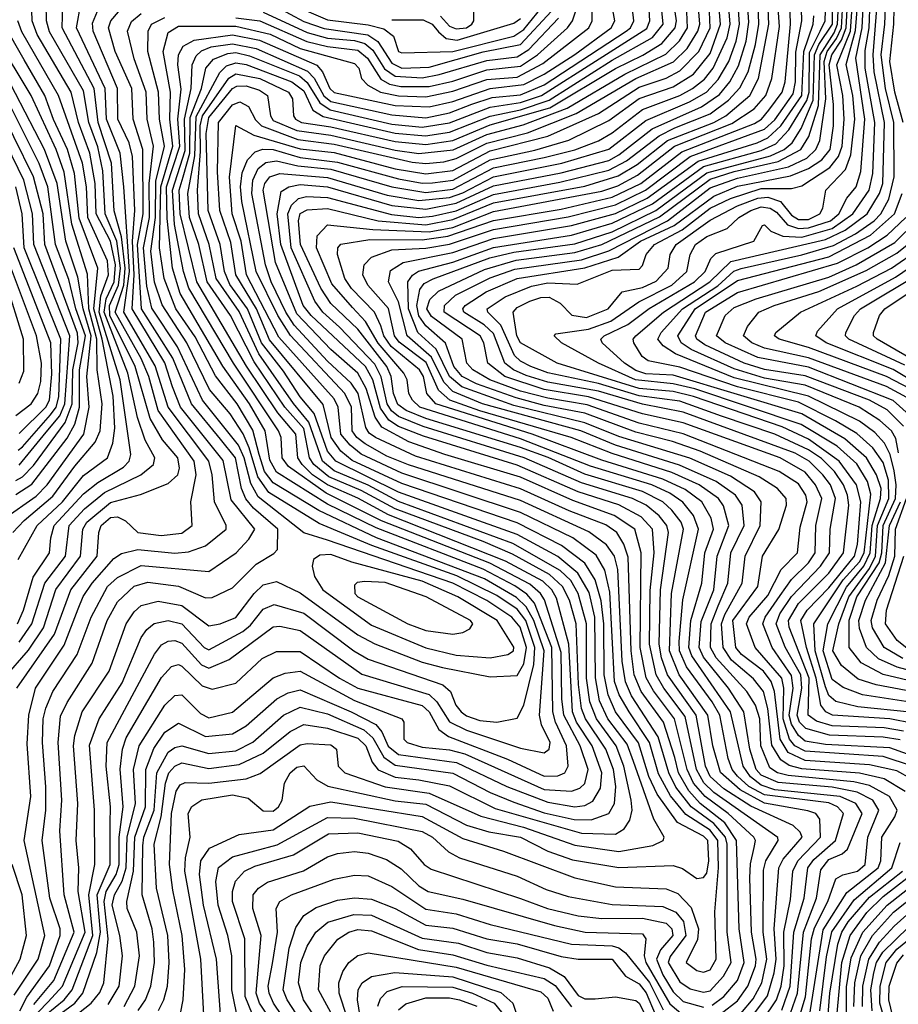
# Model space of a CAD drawing. Extents: x 501367 to 657802, y 482273 to 547541.
# Tile 552 of 656: x 586387 to 588980, y 533892 to 536799. Entities that reach past the tile are written whole.
import ezdxf

# ---------------------------------------------------------------- set-up
doc = ezdxf.new("R2010")
doc.units = 0

msp = doc.modelspace()

# ---------------------------------------------------------------- linework, layer by layer
at = {"layer": '0CON20XD'}
for points in [[(589080.8, 534830.8), (588935.3, 534865.3), (588870.2, 534900.2), (588834.9, 534945), (588835, 535026.2), (588857.7, 535095), (588922.9, 535195), (588930.9, 535225), (588935, 535305), (588971.3, 535385), (588973.9, 535425), (588967.2, 535467.2), (588955.3, 535515.3), (588938.9, 535548.9), (588910.3, 535580.3), (588865, 535612.9), (588715, 535687.2), (588495, 535741.5), (588322.2, 535812.2), (588285.6, 535835.6), (588270.2, 535855), (588279.7, 535875), (588342.9, 535945), (588446.7, 536013.3), (588494.2, 536055.8), (588515.7, 536064.3), (588695, 536104.2), (588788.1, 536131.9), (588853.3, 536166.7), (588908.3, 536205), (588927.9, 536225), (588951.3, 536268.7), (588967.9, 536335), (588966.9, 536495), (588942.2, 536595), (588929.6, 536695), (588940.3, 536785), (588950.1, 537025)], [(588994.1, 536495), (588969.2, 536585), (588955.1, 536674.9), (588966.4, 536785), (588970.1, 536975)], [(589021.6, 534595), (588935, 534623.1), (588705, 534638.8), (588674.5, 534654.5), (588658.4, 534675), (588640, 534735), (588642.1, 534825), (588635.9, 534855), (588557.6, 534945), (588531.7, 535015), (588539.9, 535035), (588595, 535099.2), (588634.3, 535175.7), (588682.1, 535225), (588690.1, 535300.1), (588710.3, 535375), (588706.7, 535395), (588685, 535428.7), (588628.1, 535465), (588345, 535576.2), (588215, 535607.2), (588062, 535662), (587945, 535681.1), (587865, 535702.4), (587774.5, 535735), (587724.5, 535765), (587706.4, 535785), (587693, 535855), (587602.2, 535922.2), (587587.9, 535945), (587597.4, 535972.6), (587622.9, 535997.1), (587758.8, 536061.2), (587851.6, 536088.4), (588025, 536111.2), (588105, 536135.3), (588275, 536216.2), (588425, 536327.5), (588495, 536350), (588625, 536379.9), (588692.3, 536415), (588716.1, 536453.9), (588744.4, 536545.6), (588748.8, 536695), (588790.3, 536759.7), (588800, 536785), (588808.4, 536938.4)], [(587122.8, 536872.8), (587295, 536797.8), (587415, 536783.6), (587461.8, 536771.8), (587489.7, 536749.7), (587504.4, 536705), (587515, 536701.1), (587665.1, 536705.1), (587845, 536750), (587875, 536770), (587951.4, 536865)], [(588635.8, 533874.2), (588660.3, 533945), (588671.3, 534105), (588701.6, 534205), (588712.3, 534295), (588730.7, 534319.3), (588794.3, 534375.7), (588818.2, 534455), (588800.3, 534475), (588775, 534486.2), (588585, 534510.5), (588538.8, 534535), (588504.9, 534565), (588489.2, 534585), (588477.7, 534617.7), (588453.2, 534745), (588430.7, 534785), (588355, 534887.7), (588334, 534935), (588332.9, 534962.9), (588344.3, 535085.7), (588390.2, 535295), (588375.1, 535335.1), (588344.2, 535374.2), (588305, 535401.3), (588252.4, 535425), (588070.9, 535480.9), (587865, 535561.3), (587567.9, 535655), (587545.7, 535675), (587535.3, 535694.7), (587530, 535735), (587520.1, 535755), (587445, 535844.1), (587407.7, 535907.7), (587368.7, 535948.7), (587308.4, 536018.4), (587262.8, 536125), (587265, 536160.7), (587295, 536192.7), (587429.4, 536179.4), (587595, 536172.7), (587665, 536185.3), (587785, 536232.1), (588105, 536292.6), (588151.7, 536308.3), (588210.4, 536339.6), (588319.5, 536425), (588488, 536492), (588554.1, 536535.9), (588588.4, 536575), (588606.3, 536625), (588628.7, 536778.7), (588622.5, 536875)], [(589017.7, 534557.7), (588975, 534581.6), (588895, 534599), (588705, 534611.8), (588655.1, 534635.1), (588630.7, 534675), (588614.6, 534815), (588604.5, 534845), (588581.7, 534875), (588517, 534925), (588500.3, 534945), (588491.5, 535025), (588564.9, 535125.1), (588579.4, 535215), (588626.8, 535293.2), (588649.4, 535365), (588648.5, 535385), (588623, 535415), (588569, 535449), (588394.8, 535524.8), (588313.4, 535553.4), (588205, 535580.7), (588055, 535636.8), (587935, 535659.2), (587852, 535682), (587735, 535723.3), (587692.8, 535745), (587667.9, 535775), (587643.9, 535843.9), (587585, 535894.4), (587564.5, 535924.5), (587558.6, 535955), (587567.9, 536002.1), (587580.6, 536019.4), (587606.6, 536033.4), (587774.7, 536095.3), (587845, 536112.1), (588025, 536136.8), (588135, 536172.6), (588264.3, 536235), (588415, 536346.9), (588602.9, 536397.1), (588642.6, 536415), (588666.2, 536435), (588692.8, 536477.2), (588728.7, 536561.3), (588732.6, 536695), (588745.1, 536724.9), (588785.2, 536785), (588786.9, 536886.9)], [(586341.2, 534855), (586412.8, 534937.2), (586456.7, 535003.3), (586493.8, 535116.2), (586566.7, 535215), (586572.7, 535295), (586585.1, 535314.9), (586655, 535372.8), (586742.9, 535397.2), (586825, 535429.6), (586853.6, 535455), (586858.9, 535475), (586854, 535505), (586808.3, 535558.3), (586771.5, 535621.5), (586727.6, 535775), (586652.9, 535925), (586652.1, 535955), (586678.3, 536015), (586684.2, 536065), (586673.9, 536145), (586639.3, 536225), (586632.2, 536352.2), (586617, 536423), (586591.2, 536495), (586575, 536588.9), (586475, 536763.2), (586465.8, 536795), (586465.1, 536845)], [(586370.7, 533919.3), (586441.7, 534025), (586461.4, 534095), (586400.3, 534375), (586419.5, 534505), (586408.9, 534661.1), (586414, 534745), (586433.8, 534825), (586517.7, 534952.3), (586559.8, 535059.8), (586574.2, 535095.9), (586600.7, 535135), (586665, 535207.7), (586686.9, 535223.1), (586735.1, 535234.9), (586845, 535224.1), (586885, 535227.7), (586935.4, 535245), (586996.2, 535295), (586996.6, 535305), (586961.8, 535375), (586955.1, 535455.1), (586944.9, 535495), (586825.3, 535655), (586786.9, 535776.9), (586694.1, 535935), (586711.3, 536055), (586693.9, 536305), (586683.5, 536405), (586643.3, 536505), (586639.1, 536595), (586554.7, 536775), (586566.8, 536845)], [(586378.6, 534825), (586489.1, 534985), (586538.1, 535115), (586615.1, 535215), (586619.9, 535285), (586626.9, 535305), (586655, 535329.4), (586675, 535331), (586698.7, 535318.7), (586735, 535284.9), (586804.6, 535275.4), (586865, 535282.8), (586895.9, 535305), (586891.7, 535375), (586907.6, 535455), (586901.8, 535495), (586795.8, 535645), (586767.7, 535745), (586745, 535798.3), (586668.7, 535935), (586693.7, 536015), (586697.7, 536065), (586687.3, 536157.3), (586665.8, 536234.2), (586657.8, 536375), (586618.3, 536495), (586606.4, 536595), (586511.9, 536775), (586514.1, 536845)], [(586385, 534961.1), (586422.5, 535015), (586460.7, 535135), (586522, 535215), (586532.9, 535305), (586578, 535355), (586637.5, 535402.5), (586744.8, 535455), (586781.6, 535485), (586785.2, 535505), (586757.2, 535557.2), (586734.1, 535624.1), (586706.4, 535755), (586635.7, 535935), (586641.8, 535975), (586665.4, 536025), (586669.2, 536075), (586655, 536144.8), (586612.5, 536225), (586609.4, 536315), (586593.6, 536405), (586560.8, 536495), (586538.3, 536585), (586438, 536755), (586423.4, 536795), (586421.2, 536855)], [(586494.2, 533855), (586549.1, 533895), (586573.5, 533925), (586614.8, 534045.2), (586625.3, 534104.7), (586615.3, 534215), (586654.1, 534305), (586654.3, 534425.7), (586655.1, 534475.1), (586641.7, 534595), (586645.1, 534665), (586784.5, 534925.5), (586805, 534952.6), (586825, 534963.9), (586845, 534965.4), (586865, 534958.4), (586923.8, 534893.8), (586945, 534883.8), (587005, 534910), (587135, 535006.7), (587155, 535008.4), (587215, 534995.5), (587396.3, 534866.4), (587595, 534806), (587618, 534785), (587655, 534725.4), (587705, 534700.9), (587865, 534648.4), (587935, 534634), (587949.3, 534645), (587952.8, 534665), (587926.9, 534716.9), (587920.7, 534745), (587934.3, 534935), (587904.2, 535025), (587881.9, 535065), (587852.9, 535092.9), (587758.4, 535148.4), (587439.4, 535269.4), (587269.4, 535349.4), (587135, 535431.5), (587109.6, 535465), (587093.9, 535515), (587075, 535586.5), (587028.7, 535665), (586965, 535746.8), (586905, 535861.9), (586847.7, 535945), (586813.2, 536035), (586799.6, 536125), (586803.5, 536305), (586839.1, 536425), (586829.9, 536505), (586831.5, 536585), (586810, 536705), (586825, 536760.3), (586855, 536779.9), (587025, 536779), (587126, 536756), (587215, 536713.2), (587375, 536669.7), (587387.6, 536655), (587395.9, 536625), (587413.9, 536605), (587451.6, 536585), (587505, 536573.8), (587585, 536570.5), (587665, 536587.8), (587765, 536621.9), (587855, 536629.1), (587930.8, 536669.2), (588066.8, 536775), (588076.5, 536795), (588075.8, 536845)], [(586495.6, 533815), (586597.6, 533895), (586623.2, 533926.8), (586635.4, 533955), (586648.1, 534085), (586636.3, 534195), (586642.3, 534225), (586671.1, 534275), (586680.4, 534305), (586680.6, 534385), (586692.6, 534475), (586683.6, 534586.4), (586690, 534645), (586701.4, 534678.6), (586805, 534857.1), (586835, 534889.6), (586855, 534895.2), (586865, 534890.6), (586925, 534832.1), (586955, 534822), (587025, 534839.6), (587102.3, 534912.3), (587145, 534933), (587215, 534933.7), (587330.7, 534855), (587385, 534825.3), (587575, 534774.4), (587595.2, 534755.2), (587623.3, 534703.3), (587652.1, 534682.1), (587826, 534616), (587935, 534565.8), (587975, 534566.7), (587995.9, 534575), (588005.2, 534595), (588000.9, 534655), (587967.7, 534725), (587960, 534755), (587957.6, 534945), (587905.9, 535075.9), (587883.1, 535103.1), (587847.6, 535127.6), (587755, 535176.2), (587438.5, 535298.5), (587295, 535368.6), (587145, 535463.1), (587125, 535498.1), (587110.9, 535585), (587064.6, 535665), (586986.1, 535776.1), (586860.6, 535990.6), (586837.8, 536065), (586821.9, 536211.9), (586820.5, 536305), (586859.8, 536425), (586854, 536505), (586863.1, 536593.1), (586853.3, 536665), (586855.5, 536694.5), (586869.4, 536720.6), (586901.6, 536738.4), (587015, 536753.5), (587095, 536738.5), (587264, 536664), (587280.9, 536645), (587302, 536595), (587315, 536583.4), (587495, 536545.7), (587595, 536541.3), (587665, 536557.5), (587775, 536595.5), (587875, 536607.3), (587935, 536637.4), (588025, 536696.2), (588132.5, 536775), (588142.7, 536795), (588132.6, 536855)], [(586648.3, 533891.7), (586679.9, 533945), (586690.6, 534035), (586682.6, 534095), (586659.3, 534185), (586666.4, 534215), (586689.2, 534255), (586701.5, 534295), (586703.6, 534385), (586728.7, 534485), (586722.2, 534585), (586739.1, 534655), (586815, 534774.8), (586845, 534803.8), (586865, 534805.3), (586920.3, 534750.3), (586945, 534737.8), (587015, 534754.5), (587135, 534855.9), (587170.3, 534869.7), (587215, 534875.1), (587375, 534789.1), (587514.5, 534735), (587520.5, 534725), (587520.5, 534675), (587530, 534665), (587575, 534650.9), (587655, 534642.7), (587700.9, 534630.9), (587935, 534526), (588015, 534520.7), (588039.9, 534530.1), (588055, 534543.9), (588064.2, 534585), (588040.4, 534655), (587992.3, 534745), (587986.3, 534793.7), (587985, 534930), (587935.6, 535085.6), (587923.8, 535105), (587892, 535132), (587774.3, 535194.3), (587455, 535319), (587290.8, 535400.8), (587179.7, 535479.7), (587161.4, 535505), (587158.4, 535565), (587150.8, 535585), (587018, 535785), (586886.3, 536006.3), (586870.3, 536055), (586843.8, 536193.8), (586837.8, 536295), (586875, 536412.8), (586872.7, 536505), (586893.3, 536595), (586896, 536665), (586907.7, 536692.3), (586923.1, 536706.9), (586951.8, 536718.2), (587015, 536727.6), (587085, 536713.7), (587236.4, 536646.4), (587256.1, 536626.1), (587284, 536574), (587305, 536557.5), (587485, 536518), (587585, 536508.5), (587655, 536523.8), (587720.9, 536549.1), (587781.1, 536568.9), (587865, 536577.2), (587935, 536606.3), (588176.3, 536765), (588189.4, 536775), (588199.3, 536795), (588192.7, 536855)], [(586694.9, 533885), (586726.3, 533945), (586740.1, 534035), (586732.2, 534105), (586703.8, 534175), (586702.8, 534195), (586723.1, 534285), (586726.4, 534385), (586758.1, 534475), (586759.3, 534585), (586783, 534647), (586815, 534695.6), (586855, 534722.1), (586935, 534682.2), (587015, 534690.3), (587055.6, 534714.4), (587145.9, 534794.1), (587178.8, 534811.2), (587215, 534820.4), (587365.1, 534755.1), (587438.3, 534718.3), (587455.8, 534695.8), (587474.3, 534654.3), (587505, 534628.9), (587675.7, 534605.7), (587824.4, 534534.4), (587945, 534488.9), (588025, 534474.7), (588055, 534478.7), (588078, 534492), (588100.4, 534529.6), (588104.5, 534575), (588076.7, 534655), (588030.5, 534725), (588018.4, 534755), (588007.6, 534955), (587970.8, 535090.8), (587956.9, 535115), (587930.8, 535140.8), (587820.5, 535200.5), (587475, 535336.9), (587385, 535386.4), (587295, 535425.6), (587250.8, 535455), (587220.6, 535485), (587207.8, 535505), (587201.6, 535575), (587148.2, 535638.2), (587056.1, 535776.1), (586909.4, 536025), (586860.4, 536225), (586857.8, 536295), (586868.8, 536335), (586889.1, 536405), (586890.1, 536509.9), (586923.7, 536595), (586936.3, 536655), (586958.3, 536681.7), (587001.4, 536698.6), (587025, 536701.5), (587065, 536692.3), (587212.4, 536632.4), (587235, 536613.6), (587272.7, 536552.7), (587302.9, 536532.9), (587485, 536490.4), (587575, 536480.9), (587655, 536494), (587775, 536540.8), (587865, 536554.4), (587927, 536575), (588096.9, 536683.1), (588237.6, 536772.4), (588246.7, 536795), (588243.9, 536845)], [(586736.8, 533873.2), (586758, 533905), (586773.5, 533945), (586785.1, 534015.1), (586783.1, 534075), (586777.6, 534115), (586748, 534215), (586749.9, 534360.1), (586752.8, 534385), (586783.3, 534465), (586791.3, 534575), (586825, 534636.1), (586845, 534650.3), (586865, 534654.9), (586945, 534632), (587025, 534639.7), (587075, 534666.1), (587165, 534745.2), (587215, 534769.5), (587295, 534749), (587402.2, 534702.2), (587428.9, 534678.9), (587461.7, 534621.7), (587495, 534598.1), (587664.6, 534574.6), (587775, 534516.7), (587845, 534488.2), (587935, 534457.2), (588022.9, 534437.1), (588073.4, 534436.6), (588125.1, 534454.9), (588142.6, 534485), (588146.5, 534535), (588138.9, 534585), (588116.3, 534645), (588056.2, 534735), (588045.2, 534765.2), (588035.8, 534835.8), (588029.5, 535015), (588009, 535085), (587988.3, 535125), (587950.6, 535160.6), (587840.7, 535220.7), (587755, 535258.2), (587495, 535354.1), (587395, 535408.4), (587299, 535449), (587255.3, 535485), (587242.5, 535505), (587225, 535592), (587169.5, 535655), (587078.7, 535788.7), (587009.4, 535925), (586940.2, 536025), (586915.3, 536135.3), (586888.3, 536215), (586883.4, 536285), (586903.7, 536396.3), (586907.6, 536512.3), (586977.2, 536642.8), (586997.6, 536662.4), (587025, 536671.6), (587055, 536666.4), (587190.1, 536615), (587225, 536588.2), (587251.5, 536531.5), (587282.8, 536512.8), (587495, 536463.7), (587584.2, 536455.8), (587655, 536466.4), (587775, 536513.9), (587865, 536532.2), (587949.4, 536560.6), (588135, 536679.2), (588254.2, 536745.8), (588285.9, 536785), (588279.2, 536855)], [(586796.5, 533873.5), (586812.6, 533905), (586822.9, 533945), (586828.4, 534015), (586824.1, 534095), (586790.4, 534235), (586783.4, 534365), (586804.4, 534445.6), (586816.7, 534545), (586827.3, 534575), (586844.2, 534595), (586865, 534604.4), (586945, 534587.9), (587035, 534599.6), (587105, 534633.4), (587185, 534697.3), (587225, 534717.6), (587295, 534706.6), (587385, 534677.7), (587408.4, 534655), (587426.7, 534606.8), (587444.3, 534584.3), (587495, 534562.8), (587564.3, 534554.3), (587655, 534536.4), (587790.4, 534470.4), (588045, 534397.2), (588145, 534394.1), (588170.4, 534409.6), (588187.6, 534435), (588194, 534465), (588191.2, 534495), (588169.7, 534595), (588146.7, 534655), (588088.9, 534735), (588069.6, 534785), (588059.7, 534855), (588060, 535015), (588035.4, 535105), (588012.9, 535142.9), (587982.3, 535172.3), (587841.9, 535251.9), (587505, 535376.3), (587415, 535424.3), (587315, 535467.2), (587280.1, 535495), (587240.3, 535610.3), (587195.1, 535665.1), (587092.5, 535812.5), (587035, 535936.7), (586967.1, 536035), (586945.7, 536135), (586914.5, 536225), (586911.7, 536295), (586920.3, 536409.7), (586919.7, 536485), (586926.2, 536515), (587004.3, 536625.6), (587025, 536638.7), (587095.2, 536625), (587179.7, 536585), (587192, 536565), (587195.2, 536515), (587200.6, 536505), (587218.6, 536495), (587305, 536482.3), (587495, 536438.8), (587585, 536429.9), (587665, 536441.9), (587775, 536488), (587951.7, 536538.3), (588145.6, 536654.4), (588226.1, 536693.9), (588281.6, 536728.4), (588321.6, 536775), (588324.7, 536795), (588316, 536855)], [(586860.9, 533865), (586869.6, 533905), (586874.6, 533995), (586866.4, 534095), (586838.5, 534228.5), (586829, 534305), (586834.9, 534454.9), (586848.5, 534521.5), (586860.1, 534539.9), (586875, 534546.5), (586945, 534545.1), (587055, 534557.9), (587096.7, 534573.3), (587215, 534657.8), (587235, 534662), (587305, 534657.9), (587321.8, 534645), (587326.2, 534595), (587346.4, 534575), (587465, 534534), (587595, 534515.4), (587747.4, 534447.4), (587873.8, 534415), (588025, 534361.2), (588155, 534343.3), (588255, 534360.5), (588285.4, 534375), (588289.1, 534385), (588258.6, 534438.6), (588198.6, 534608.6), (588179.7, 534660.3), (588122.2, 534735), (588098.2, 534788.2), (588086.1, 534856.1), (588083.8, 535035), (588067.3, 535107.3), (588034.3, 535165), (587975, 535214), (587855, 535278.8), (587505, 535404.2), (587319.5, 535495), (587294.8, 535524.8), (587256.3, 535636.3), (587215, 535685.6), (587165, 535761.3), (587100.3, 535845), (587058.8, 535945), (587007.2, 536017.2), (586991, 536055), (586978.8, 536135), (586942.7, 536235), (586937.2, 536462.8), (586945, 536509.5), (587015, 536595.1), (587027.5, 536602.5), (587055, 536603.1), (587095, 536590.1), (587117.8, 536575), (587126.8, 536515), (587135, 536500.9), (587205, 536471.3), (587305, 536457.7), (587495, 536413.4), (587565, 536403.6), (587665.8, 536414.2), (587765, 536459.3), (587872.2, 536487.8), (588002.7, 536537.3), (588172.5, 536637.6), (588293.2, 536696.8), (588334, 536736), (588358, 536775), (588354.4, 536845)], [(586930.7, 533860.7), (586921.2, 534025), (586874, 534285), (586875.7, 534324.3), (586890.2, 534385), (586884.3, 534455), (586894.6, 534475.4), (586924.7, 534495.3), (587015, 534510.5), (587060.6, 534500.6), (587105, 534463.3), (587135, 534462.2), (587150.9, 534475), (587161.6, 534495), (587168.5, 534545), (587184.7, 534575.3), (587205, 534591.8), (587225, 534595.8), (587264.2, 534554.2), (587295.9, 534535.9), (587495, 534492.6), (587585, 534482.7), (587705, 534421.1), (587771.3, 534401.3), (587865.1, 534385.1), (587945, 534343.6), (588018.7, 534318.7), (588155, 534295.6), (588315, 534301.2), (588342.7, 534292.7), (588385, 534263.6), (588405, 534266.1), (588415, 534279.1), (588420.4, 534315), (588417.8, 534375), (588405, 534388), (588328.6, 534428.6), (588267.7, 534512.3), (588244, 534564), (588213.3, 534663.3), (588145.3, 534755), (588123.1, 534805), (588112.1, 534865), (588111, 535015), (588102.9, 535082.9), (588085.3, 535145.3), (588054.5, 535194.5), (587986.2, 535246.2), (587855, 535312.8), (587515, 535429.4), (587367.7, 535497.7), (587334.7, 535524.7), (587305.9, 535565), (587282.3, 535662.3), (587123.9, 535853.9), (587085.3, 535945), (587024.9, 536044.9), (587010.4, 536140.4), (586977, 536235), (586971, 536349), (586973.4, 536495), (587015, 536547.4), (587036, 536556), (587062.4, 536542.4), (587083, 536503), (587100.7, 536485), (587207.4, 536445), (587315, 536431.4), (587545, 536377.9), (587585, 536373.6), (587638.9, 536378.9), (587675, 536388.6), (587765, 536433.6), (587885.8, 536464.2), (588028.8, 536521.2), (588205, 536624.8), (588315.9, 536674.1), (588356.8, 536713.2), (588388.1, 536765), (588393.7, 536785), (588389.5, 536845)], [(586981, 533835), (586967.6, 534025), (586929.4, 534185), (586917, 534275), (586921.5, 534315), (586947.3, 534352.7), (587035, 534393.3), (587135, 534407.4), (587243.2, 534476.8), (587305, 534490), (587575, 534446.6), (587695, 534380.9), (587815, 534344.2), (588025.2, 534264.8), (588145, 534238.5), (588295, 534232.9), (588329.4, 534219.4), (588368.1, 534178.1), (588389.9, 534115), (588386.8, 534083.2), (588354, 534015), (588385, 533991.2), (588405, 533986.9), (588425, 533994.1), (588441.9, 534025), (588438.2, 534165), (588449, 534295), (588447.1, 534375), (588425, 534405.7), (588352.6, 534452.6), (588307.3, 534507.3), (588272.5, 534572.5), (588245.7, 534665), (588185.4, 534755.4), (588155.6, 534805), (588142.4, 534845), (588128.2, 535108.2), (588113.3, 535173.3), (588088.1, 535218.1), (588018.9, 535268.9), (587865, 535344.2), (587515, 535459.6), (587395, 535515.5), (587362.1, 535542.1), (587334.7, 535575), (587327.1, 535655), (587315, 535679.4), (587151.8, 535861.8), (587056.3, 536045), (587040.4, 536145), (587014.2, 536225), (587005.9, 536334.1), (587025, 536486.5), (587077.4, 536457.4), (587215, 536417.2), (587315, 536406.3), (587495, 536358.7), (587585, 536343.9), (587665, 536353.2), (587775, 536411.2), (587945, 536455.2), (588095, 536521.2), (588215, 536599.7), (588295, 536626.1), (588335, 536647.8), (588391, 536705), (588424.3, 536775), (588421.9, 536845)], [(587032.6, 533837.4), (587012.7, 533935), (587012.4, 534035), (587000.7, 534095), (586972.7, 534185), (586965.9, 534254.1), (586973.8, 534296.2), (587015, 534327.4), (587146.9, 534363.1), (587295, 534443), (587375, 534441.4), (587575, 534402.5), (587604.8, 534385), (587652.1, 534342.1), (587684.7, 534324.7), (587855, 534270.5), (587940.6, 534230.6), (588005, 534210.1), (588135, 534186.3), (588285, 534180.2), (588323.4, 534163.4), (588345.9, 534135.9), (588352.9, 534095), (588306.7, 534033.3), (588300.9, 534015), (588335, 533958.2), (588365, 533937.5), (588405, 533927.8), (588425, 533932.1), (588463.8, 533975), (588486.7, 534015), (588474.6, 534105), (588474.2, 534365), (588469.7, 534385), (588435.7, 534425.7), (588368.3, 534475), (588323.1, 534533.1), (588302.2, 534575), (588271.2, 534681.2), (588192.8, 534802.8), (588174.3, 534844.3), (588165.3, 534905.3), (588151.8, 535175), (588142.2, 535215), (588118.5, 535248.5), (588066.9, 535286.9), (587865, 535379.3), (587534.4, 535484.4), (587470.3, 535510.3), (587406.2, 535546.2), (587382, 535565), (587368.2, 535585), (587365.6, 535655), (587346.6, 535695), (587186.4, 535866.4), (587148.6, 535925), (587084.8, 536055), (587042.2, 536262.2), (587038.4, 536305), (587043.7, 536346.3), (587058.7, 536385), (587081.7, 536408.3), (587103.9, 536416.1), (587135, 536415.7), (587215, 536391.6), (587325, 536378.3), (587505, 536328.3), (587575, 536315.6), (587605, 536316.6), (587666.5, 536325), (587775, 536385.1), (587906.6, 536413.4), (588007.1, 536442.9), (588125, 536500.5), (588215, 536566), (588315, 536600), (588375, 536638.2), (588425, 536699), (588454.6, 536785), (588448.8, 536855)], [(588430.5, 533889.5), (588464.8, 533915.2), (588505, 533961.9), (588525.3, 534015), (588510.2, 534115), (588502, 534375), (588467.7, 534427.7), (588394.8, 534484.8), (588361.7, 534521.7), (588331.4, 534575), (588320.5, 534620.5), (588286.7, 534725), (588220.8, 534815), (588200.3, 534865), (588191.2, 534935), (588182.3, 535212.3), (588169.9, 535249.9), (588148.9, 535285), (588117.1, 535307.1), (588008.5, 535348.5), (587865, 535414.1), (587555, 535510.2), (587436.6, 535565), (587418.4, 535578.4), (587408.4, 535595), (587385.3, 535695.3), (587365, 535725.9), (587295, 535790.4), (587197.1, 535897.1), (587172.1, 535935), (587128.8, 536025), (587111.9, 536075), (587071.5, 536285), (587074.6, 536325.3), (587090.4, 536359.6), (587113.1, 536376.9), (587145, 536381.8), (587207.5, 536367.5), (587305, 536357.3), (587484.9, 536305.1), (587585, 536288.6), (587665, 536298.6), (587785, 536361.7), (587935, 536391.8), (588025.4, 536414.6), (588095, 536441.1), (588135, 536464.2), (588225, 536533.9), (588335, 536574.5), (588372.2, 536595), (588407.3, 536622.7), (588433.8, 536655), (588474.5, 536745), (588483.1, 536785), (588478.4, 536845)], [(588457.4, 533865), (588505, 533902.1), (588535.7, 533945), (588558.2, 534005), (588560.7, 534025), (588546.8, 534105), (588541.8, 534265), (588543.2, 534306.8), (588554, 534355), (588558.3, 534375), (588553.5, 534385), (588477.3, 534455), (588409.5, 534505), (588375, 534545), (588356.2, 534585), (588319.4, 534735), (588257, 534817), (588235.7, 534855.7), (588217.7, 534945), (588220.5, 535225), (588201.8, 535295), (588141, 535335), (588018.8, 535378.8), (587865, 535447.7), (587641.4, 535515), (587535, 535552.6), (587455.4, 535595.4), (587435.6, 535625.6), (587409.7, 535709.7), (587385, 535754.6), (587305, 535825.1), (587205, 535929.9), (587141.8, 536081.8), (587105.1, 536295), (587110.2, 536315), (587125, 536334.8), (587155, 536344.1), (587295, 536333.2), (587470.9, 536280.9), (587565, 536264.4), (587655, 536273.3), (587695, 536287.4), (587785, 536335.1), (587987.1, 536375), (588125, 536416.2), (588235, 536501.1), (588363.7, 536556.3), (588414.1, 536585), (588447.9, 536622.1), (588479.3, 536675), (588501.3, 536735), (588511.3, 536785), (588505.8, 536855)], [(588514.7, 533865), (588551.6, 533908.4), (588577.2, 533955), (588592.1, 534025), (588581.4, 534105), (588581.9, 534288.1), (588588.6, 534315), (588625.2, 534375), (588624.2, 534384.2), (588435, 534517), (588405.4, 534545.4), (588384.1, 534585), (588351.2, 534741.2), (588287.8, 534825), (588265.2, 534865), (588245.6, 534955), (588247, 535113), (588259.2, 535225), (588254.1, 535294.1), (588221, 535331), (588155, 535366), (588035, 535404.6), (587855, 535483), (587578.7, 535568.7), (587505, 535598.1), (587476.7, 535616.7), (587451.5, 535651.5), (587429.2, 535735), (587407.4, 535775), (587247.1, 535925), (587223.5, 535955), (587157.4, 536135), (587146.5, 536225), (587158.3, 536291.7), (587180.7, 536305), (587215, 536311.6), (587295, 536305.4), (587485, 536250.1), (587585, 536239), (587675, 536256.9), (587785, 536308.4), (587985, 536346.8), (588125, 536383.1), (588155, 536399.3), (588253.7, 536476.3), (588398.9, 536541.1), (588452.1, 536577.9), (588482.3, 536615), (588507.7, 536662.3), (588531, 536735), (588539.1, 536790.9), (588533.6, 536863.6)], [(588547.2, 533855), (588593.4, 533916.6), (588613.8, 533985), (588619, 534025), (588613, 534115), (588626.9, 534295), (588639.9, 534320.1), (588696.1, 534385), (588689.7, 534399.7), (588669.3, 534419.3), (588545, 534477), (588465, 534527.5), (588425, 534564), (588410.8, 534595), (588383.4, 534745), (588298.3, 534865), (588280.4, 534915), (588274.3, 534955), (588278.2, 535115), (588301.1, 535285), (588297, 535305), (588273.7, 535333.7), (588235.8, 535365), (588195.2, 535385), (588045, 535431.1), (587875.3, 535505.3), (587577.7, 535597.7), (587505, 535627.2), (587484.2, 535644.2), (587471.4, 535665), (587453.8, 535743.8), (587435, 535781.9), (587330.6, 535890.6), (587281.3, 535935), (587257.4, 535967.4), (587188.1, 536125), (587178.1, 536225), (587189.3, 536250.7), (587209.2, 536270.8), (587232.9, 536277.1), (587295, 536274.1), (587483.7, 536223.7), (587565, 536214.9), (587605, 536218.5), (587675, 536234.5), (587785, 536282.8), (587981, 536319), (588125.9, 536354.1), (588177.7, 536382.3), (588273.8, 536456.2), (588320.2, 536479.8), (588425, 536521.1), (588478.9, 536561.1), (588512.4, 536597.6), (588536.2, 536645), (588558.1, 536725), (588568, 536785), (588565.7, 536845)], [(588579.8, 533845), (588619.8, 533905), (588633.7, 533945), (588642.9, 534005), (588642.3, 534105), (588661.1, 534201.1), (588668.1, 534285), (588683.3, 534315), (588750.1, 534385), (588748.4, 534438.4), (588736.1, 534455), (588712.9, 534462.9), (588585, 534485.2), (588513.2, 534525), (588455, 534576.1), (588432.3, 534655), (588418.1, 534745), (588332.6, 534865), (588304.8, 534935), (588310.1, 535105), (588346.2, 535295), (588339.4, 535315), (588311, 535351), (588285, 535375.1), (588225, 535405.4), (588055, 535456.5), (587946.2, 535506.2), (587865.2, 535535.2), (587585, 535621), (587527.3, 535645), (587502.6, 535662.6), (587490.2, 535695), (587483.4, 535745), (587469.9, 535775), (587384.5, 535884.5), (587305, 535960.6), (587275.9, 536005.9), (587215.6, 536135), (587209.9, 536205), (587215, 536226), (587235, 536237.2), (587295, 536241), (587445, 536204.9), (587585, 536193.2), (587665, 536208.4), (587785, 536257.7), (588055, 536307.4), (588152.8, 536337.2), (588209, 536371), (588298.4, 536441.6), (588435.1, 536494.9), (588470.3, 536515), (588541.5, 536575), (588567.1, 536625), (588597.8, 536785), (588595.1, 536855.1)], [(588654.4, 533845.6), (588682.4, 533925), (588700, 534105), (588738.8, 534205), (588750.7, 534289.3), (588775, 534319.2), (588813.6, 534336.4), (588829.8, 534350.2), (588872.8, 534455), (588854.2, 534484.2), (588808.3, 534505), (588615, 534525.3), (588575, 534538.4), (588543.1, 534563.1), (588521.5, 534595), (588484.2, 534755), (588370.4, 534920.4), (588361.9, 534945), (588367.8, 535025), (588400.1, 535135), (588409.2, 535225), (588434.2, 535295), (588427.5, 535327.5), (588399.6, 535375), (588351.2, 535411.2), (588285, 535441.7), (588105, 535498.6), (587898.9, 535575), (587614.9, 535664.9), (587588.8, 535695), (587578.4, 535745), (587567.1, 535765), (587483.5, 535833.5), (587461.6, 535865), (587452.5, 535895), (587433.9, 535935), (587366.2, 536005), (587346.2, 536035), (587324.8, 536105), (587326, 536125), (587334.2, 536135.8), (587420, 536150), (587575, 536149), (587650.7, 536159.3), (587785, 536205.9), (587985, 536239.7), (588135, 536274.9), (588220.2, 536315), (588341.2, 536408.8), (588555, 536492.1), (588576.1, 536505), (588598.1, 536531.9), (588637, 536585), (588645.5, 536615), (588661.5, 536785), (588659.9, 536855)], [(588677.9, 533822.1), (588705.8, 533914.2), (588723.6, 534085), (588732, 534118), (588771.6, 534195), (588795, 534262.2), (588815.8, 534274.1), (588859.8, 534285), (588882, 534305), (588889.9, 534385), (588922.6, 534465), (588904.5, 534495), (588858.5, 534518.5), (588785, 534532.8), (588625, 534546.9), (588575, 534568.3), (588560.5, 534585), (588541.2, 534645), (588524, 534755), (588478.8, 534825), (588405, 534916.2), (588392.5, 534945), (588398.2, 535021.8), (588434.9, 535115), (588444.9, 535215), (588479.8, 535305), (588463.7, 535363.7), (588449.2, 535385), (588392.5, 535425), (588311.5, 535461.5), (588135, 535517.5), (588013.9, 535565), (587745, 535643.6), (587655.8, 535675.8), (587622.5, 535705), (587586.6, 535786.6), (587506.3, 535846.3), (587493, 535865), (587488.1, 535888.1), (587475, 535946), (587414.5, 536015), (587399.8, 536045), (587403, 536075), (587425, 536097.5), (587485, 536119.3), (587585, 536124.1), (587655, 536136.2), (587785, 536179.3), (588005, 536216.7), (588145, 536252.3), (588233.8, 536295), (588365.6, 536394.4), (588585, 536475.7), (588615, 536503.2), (588669.9, 536580.1), (588676.6, 536615), (588677.7, 536702.3), (588695.1, 536795), (588693.3, 536865)], [(588999.9, 534519.9), (588937.7, 534557.7), (588865, 534574.5), (588695, 534586.8), (588657.3, 534597.3), (588633.3, 534613.3), (588606.6, 534656.6), (588594.7, 534764.7), (588581.8, 534815), (588552.5, 534852.6), (588487.5, 534907.5), (588462.5, 534945), (588458.2, 535015), (588467.5, 535042.5), (588519.1, 535135), (588527.6, 535215), (588572.4, 535305), (588575.5, 535375), (588555.2, 535405), (588485, 535451.3), (588364.1, 535504.1), (588155, 535568), (588055, 535608.8), (587845, 535659.9), (587692, 535715), (587655.1, 535745), (587615.6, 535825.6), (587562.2, 535875), (587534.3, 535945), (587532.1, 536025), (587545.9, 536044.1), (587564.1, 536055.9), (587665, 536082.7), (587785, 536125.9), (588015, 536162.4), (588135, 536197.7), (588254, 536255), (588405.1, 536365), (588575, 536412.1), (588617.9, 536432), (588657, 536473.1), (588709.6, 536560.4), (588716.2, 536585), (588718, 536702), (588749, 536765), (588763.9, 536795), (588765.4, 536855)], [(587628.8, 536808.8), (587655, 536779.7), (587675, 536771.9), (587705, 536774.7), (587721.6, 536785), (587726.6, 536795), (587726.7, 536845)], [(589045, 534616.9), (588955, 534649.4), (588765, 534658.5), (588705, 534668.7), (588685.3, 534685.3), (588665, 534719.2), (588658.1, 534745), (588669.4, 534825), (588665, 534863), (588607.5, 534945), (588580.3, 535015), (588587.1, 535035), (588631.5, 535098.5), (588664.2, 535145.8), (588714.8, 535195.2), (588734, 535225), (588736.8, 535305), (588753.6, 535385), (588735.8, 535425), (588705, 535462.5), (588631.1, 535505), (588345, 535608.4), (588225, 535634.6), (588065, 535685.6), (587935, 535707.3), (587818.7, 535745), (587768.6, 535785), (587757, 535845), (587745.9, 535865), (587639.5, 535935), (587640.8, 535955), (587673.4, 535985), (587775, 536036.9), (587847.9, 536062.2), (588045, 536089.9), (588125, 536115.8), (588298.2, 536205), (588425, 536302.1), (588505, 536330.5), (588655.8, 536364.2), (588710, 536390), (588736.4, 536415), (588748.1, 536441.9), (588766.3, 536565), (588760.6, 536675), (588769.6, 536705), (588797.1, 536742.9), (588811.9, 536775), (588815.6, 536845.6)], [(588985, 534672.2), (588935, 534680.6), (588776.4, 534686.4), (588706.4, 534706.4), (588688.4, 534725), (588680.9, 534745), (588695.2, 534825.2), (588691.9, 534865), (588646.2, 534946.2), (588619.5, 535015), (588630.3, 535045), (588664.2, 535095.8), (588750.2, 535185), (588776.6, 535225), (588778.6, 535295), (588794.5, 535385), (588779.2, 535425), (588756.7, 535455), (588716.5, 535495), (588675, 535519.2), (588345, 535640.3), (588225, 535663.2), (588095, 535701.9), (587945, 535728.8), (587881.7, 535748.3), (587844.5, 535764.5), (587818.3, 535785), (587785, 535871.8), (587757.6, 535897.6), (587697.8, 535935), (587694.5, 535945), (587701.2, 535955), (587763, 535995), (587855, 536034.9), (588055, 536066.3), (588152.8, 536097.2), (588218.6, 536145), (588318.7, 536191.4), (588435, 536277.7), (588505, 536306.9), (588662, 536338), (588715, 536358.9), (588754.2, 536385), (588778.2, 536415), (588788, 536485), (588788.1, 536548.1), (588775.6, 536665), (588783.3, 536695), (588811.8, 536738.2), (588825.9, 536774.1), (588831.2, 536865)], [(588995, 534698.5), (588938, 534708), (588784.4, 534714.4), (588738.3, 534728.2), (588713.9, 534745), (588716.8, 534855), (588657.2, 535005), (588655.4, 535025), (588685.5, 535075), (588775, 535165.1), (588818.4, 535225), (588833.7, 535365), (588830.2, 535395), (588818.2, 535425), (588791.1, 535465), (588752.9, 535502.9), (588715, 535529), (588615.2, 535575.2), (588458, 535628), (588335, 535672), (588215, 535688.5), (588095, 535725), (587945, 535756.5), (587894.8, 535775), (587865, 535790.6), (587847.5, 535807.5), (587806.5, 535896.5), (587768, 535935), (587766.3, 535945), (587819.2, 535980.8), (587897.6, 536012.4), (587945, 536021.9), (588032, 536018), (588135, 536059.1), (588215, 536062.2), (588225, 536072.5), (588235.9, 536105), (588260.3, 536135), (588341.8, 536178.2), (588425, 536241.8), (588485, 536270.7), (588575, 536300.1), (588665, 536300.5), (588695, 536307.8), (588777.5, 536362.5), (588803.7, 536395), (588813.7, 536425), (588819.6, 536505), (588815.8, 536575), (588798.2, 536665), (588838.3, 536765), (588845.7, 536865)], [(589025, 534720.5), (588955, 534734.4), (588785.4, 534745.4), (588765.5, 534755.5), (588751.1, 534775), (588737.3, 534855), (588708.5, 534945), (588691.9, 535025), (588711.2, 535055), (588775, 535121.1), (588850.8, 535215), (588859.5, 535249.5), (588869.2, 535375), (588856.4, 535425), (588805.6, 535495.6), (588715, 535560.2), (588636.8, 535596.8), (588375, 535685.9), (588315, 535700.7), (588215, 535710.1), (587972.5, 535785), (587865, 535844.9), (587853.8, 535865), (587843.3, 535935), (587855, 535949), (587892.8, 535967.2), (587925, 535978.7), (587949.5, 535979.5), (587981.9, 535961.9), (588016.3, 535926.3), (588059.1, 535919.1), (588123.1, 535945), (588164.4, 535995.6), (588225, 536007.5), (588265, 536027.1), (588300.8, 536065), (588306.4, 536105), (588324.5, 536135), (588425, 536207.1), (588505, 536249.1), (588565, 536271.4), (588595, 536274.3), (588632.2, 536262.2), (588665, 536221.4), (588685, 536209.2), (588715, 536208.9), (588748.3, 536225), (588757.5, 536242.5), (588765.6, 536295), (588823.7, 536356.3), (588839.9, 536400.1), (588851, 536505), (588845.2, 536575), (588826.3, 536666.3), (588853.8, 536766.2), (588861.3, 536865)], [(589015, 534754.6), (588860.4, 534770.4), (588795.7, 534785.7), (588775, 534803.8), (588765, 534828.8), (588734.2, 534935), (588730.5, 535015), (588816.6, 535145), (588865, 535197.9), (588878.5, 535225), (588898.3, 535398.3), (588888.6, 535435), (588857.4, 535487.3), (588799.4, 535539.4), (588693.5, 535603.5), (588379.3, 535709.3), (588315, 535723.9), (588203.7, 535735), (588094.8, 535785), (587985.4, 535845), (587964.5, 535865), (587968.8, 535871.2), (588065, 535885.4), (588131.1, 535908.9), (588214.2, 535965.8), (588311, 536015), (588355.7, 536055), (588365.7, 536105), (588380.9, 536135), (588415, 536158.8), (588475, 536182.3), (588509.5, 536215), (588544.6, 536235.4), (588575, 536246.1), (588601.8, 536241.8), (588620.3, 536230.3), (588653.1, 536193.1), (588685, 536182.4), (588715, 536184.5), (588779.7, 536205), (588804.3, 536225), (588828.2, 536271.8), (588855.1, 536304.9), (588869.2, 536350.7), (588881, 536505), (588854.7, 536684.7), (588873, 536775), (588877.1, 536855)], [(589040.1, 534779.9), (588874.5, 534805), (588817, 534827), (588785, 534851), (588757.8, 534935), (588771.8, 535015), (588826.6, 535123.4), (588878, 535185), (588897.1, 535225), (588902.2, 535305), (588927.6, 535385), (588929.5, 535415), (588915.4, 535455.4), (588885.5, 535505), (588821.6, 535561.6), (588694.7, 535634.7), (588315, 535748.8), (588235, 535753.5), (588205, 535762.7), (588171.4, 535785), (588106.2, 535845), (588102.2, 535855), (588111.4, 535865), (588181.3, 535898.7), (588244.1, 535945.9), (588377.9, 536025), (588409.4, 536055), (588426.5, 536093.5), (588441.4, 536108.6), (588553.3, 536145), (588579.4, 536190.6), (588585, 536192.9), (588604, 536174), (588639.1, 536159.1), (588695, 536156.8), (588785, 536182.2), (588845.7, 536225), (588893.7, 536295), (588904.2, 536345), (588910.6, 536495), (588882, 536655), (588882.1, 536707.9), (588893.3, 536775), (588896.8, 536855)], [(589055, 534808.8), (588914.6, 534834.6), (588861.5, 534851.5), (588811.8, 534891.8), (588786.2, 534935), (588803.9, 535015), (588834.1, 535095), (588895, 535178.5), (588912.1, 535215), (588918.6, 535305), (588951.4, 535385), (588951.1, 535438.9), (588935, 535491.1), (588904.2, 535535), (588857.1, 535577.1), (588794.2, 535614.2), (588685, 535669), (588505.4, 535714.6), (588335, 535772.8), (588241.7, 535791.7), (588224.1, 535804.1), (588199.3, 535845), (588197.6, 535855), (588204.8, 535865), (588286.8, 535935), (588423.9, 536025), (588485.6, 536084.4), (588765, 536149.9), (588822.6, 536177.4), (588887.6, 536225), (588924.2, 536285), (588933.6, 536315), (588939, 536495), (588908.7, 536645), (588905.2, 536695), (588918, 536855)], [(586387.6, 533872.4), (586407.5, 533912.5), (586474.9, 534005), (586506.7, 534095), (586505.8, 534115), (586475.7, 534205), (586453.3, 534375), (586464.2, 534465), (586464.2, 534534.2), (586453.8, 534665), (586456.5, 534735), (586463.6, 534766.4), (586485.1, 534814.9), (586556.2, 534925), (586597.6, 535035), (586646.3, 535125), (586675, 535152.3), (586745, 535186.9), (586945, 535169.3), (587025.3, 535225), (587063, 535265), (587080.4, 535295), (587010.8, 535380.8), (586987.6, 535497.6), (586861.2, 535655), (586837.9, 535715), (586815, 535785.2), (586718.9, 535945), (586724.8, 536045), (586719.7, 536145), (586726.9, 536235), (586719.3, 536395), (586709.5, 536435), (586676.9, 536505), (586675.5, 536595), (586603.7, 536765), (586601.5, 536788.5), (586616.4, 536823.6)], [(586428.8, 533891.2), (586487.9, 533962.1), (586547.9, 534105), (586517.9, 534215), (586505.6, 534404.4), (586511.5, 534495), (586500.2, 534665), (586507.7, 534742.3), (586526.8, 534783.2), (586601, 534899), (586645, 535025.3), (586675, 535080), (586725, 535126.4), (586765, 535138.3), (586855, 535125.9), (586935, 535092.3), (586955, 535093), (587015, 535121.6), (587085, 535191), (587137.3, 535222.7), (587147.3, 535235), (587148.6, 535295), (587076.6, 535356.6), (587053.9, 535383.9), (587041, 535415), (587023.3, 535505), (586979.9, 535559.9), (586893.7, 535665), (586839.2, 535799.2), (586746.6, 535945), (586734.5, 536135), (586750.9, 536225), (586749.8, 536415), (586722.1, 536505), (586717.9, 536595), (586668.7, 536705), (586648.7, 536775), (586655.4, 536795), (586678, 536822)], [(586441.8, 533868.2), (586471.2, 533898.8), (586513.3, 533945), (586580.3, 534105), (586559.5, 534225), (586560.9, 534295), (586553.4, 534375), (586558.7, 534485), (586545.6, 534655), (586549.3, 534685), (586571, 534755), (586651.2, 534875), (586701.1, 535015), (586725, 535050.9), (586745, 535069), (586795, 535081.6), (586865, 535069.6), (586945, 535009.3), (586978.6, 535015), (587025, 535033.3), (587079, 535105), (587105, 535130), (587145, 535140.4), (587215, 535106.2), (587385, 534982.4), (587435, 534955.6), (587575, 534902.2), (587635, 534886.4), (587775, 534858.4), (587855, 534862.7), (587875, 534896.8), (587882.6, 534945), (587864.1, 535005), (587839.2, 535035), (587765, 535083.8), (587665, 535135.2), (587295, 535262.4), (587225, 535283.4), (587090.3, 535390.3), (587069.3, 535429.3), (587049.3, 535505), (587032.6, 535542.6), (586926.7, 535675), (586853, 535833), (586777.1, 535947.1), (586762.1, 536012.1), (586752.1, 536125), (586769.5, 536215), (586769.4, 536315), (586781.6, 536425), (586763.2, 536505), (586760.1, 536585), (586725, 536683.4), (586705.1, 536765), (586716.5, 536793.5), (586745, 536817.1)], [(587025, 536804.3), (587095.1, 536794.9), (587233.8, 536733.8), (587295, 536719.6), (587385, 536708.7), (587413.7, 536685), (587452.8, 536622.8), (587478.6, 536608.6), (587511.2, 536601.2), (587595, 536601.6), (587665, 536617.4), (587765, 536650.6), (587865, 536661.1), (587915.4, 536694.6), (588003.9, 536775), (588018.6, 536795), (588028, 536825)], [(587105, 536820.8), (587235, 536760.5), (587295, 536744.2), (587375, 536737.3), (587405, 536727.9), (587429, 536709), (587463.5, 536653.5), (587495, 536631.4), (587575, 536627.4), (587625, 536636.3), (587765, 536678.5), (587855, 536688.5), (587889.6, 536710.4), (587977.2, 536802.8)], [(587145, 536836.2), (587225, 536793), (587285, 536772.3), (587414.3, 536754.3), (587444.2, 536734.2), (587485, 536670.1), (587515, 536655.4), (587595, 536658.9), (587755, 536703.4), (587864.7, 536725.3), (587956.1, 536823.9)], [(586382.4, 535205), (586438.1, 535305), (586512.9, 535375), (586575, 535453.1), (586646, 535505), (586661.7, 535548.3), (586667.4, 535592.6), (586662.5, 535687.5), (586630, 535855), (586606.1, 535945), (586617.7, 536065), (586562.5, 536212.5), (586549, 536345), (586528, 536415), (586486.4, 536503.6), (586461.2, 536575), (586399.7, 536680.3), (586339.9, 536785)], [(586380.4, 535015), (586398.1, 535055), (586426.7, 535153.3), (586474.5, 535225), (586479.1, 535269.1), (586488.1, 535305), (586575, 535398.7), (586617.3, 535432.7), (586692.8, 535477.2), (586710, 535495), (586714.6, 535515), (586683, 535735), (586621.5, 535935), (586626.6, 535983.4), (586649.1, 536045), (586646.4, 536086.4), (586587.9, 536215), (586584.1, 536305), (586571.7, 536375), (586501.2, 536575), (586392.8, 536762.8), (586381.5, 536795)], [(586465, 533861.3), (586517.8, 533905), (586541.5, 533935), (586602.7, 534095), (586591.1, 534215), (586608.8, 534305), (586607.1, 534465), (586593.3, 534656.6), (586620.9, 534735), (586689.5, 534840.5), (586745, 534974.7), (586761.7, 534998.3), (586784.1, 535015.9), (586825, 535024.6), (586865, 535014.9), (586931.2, 534945), (586945, 534938.7), (587045, 534992), (587068.4, 535011.6), (587105, 535058), (587137.5, 535072.5), (587225, 535046.2), (587372.9, 534935), (587415, 534911.2), (587635.3, 534835.3), (587658.1, 534815), (587674.4, 534775), (587689.8, 534755), (587705, 534743.1), (587745, 534730.2), (587795.4, 534724.6), (587855, 534736.4), (587874.9, 534775), (587904.6, 534895), (587907.4, 534945), (587880.8, 535025), (587855, 535058.6), (587795, 535098.9), (587677, 535157), (587426.1, 535246.1), (587270.8, 535310.8), (587122.4, 535402.4), (587089.2, 535449.2), (587064.4, 535534.4), (587045.9, 535575.9), (587008.1, 535635), (586947.3, 535707.3), (586880.3, 535845), (586807.2, 535957.2), (586785, 536023.4), (586773.6, 536115), (586787.6, 536215), (586788.5, 536321.5), (586813.9, 536425), (586799.5, 536505), (586796.5, 536585), (586764.7, 536705), (586765.5, 536765), (586776.2, 536785), (586815, 536804.7)], [(588715, 533838.2), (588758, 534112), (588827.8, 534222.2), (588920.7, 534295), (588928, 534315), (588931.5, 534385), (588969.7, 534445), (588976.3, 534465), (588953.6, 534505), (588895, 534537.7), (588848.3, 534548.3), (588655, 534567.7), (588623.5, 534575), (588600.4, 534590.4), (588574.2, 534655), (588570.6, 534735), (588558.4, 534775), (588532.8, 534815), (588442.2, 534915), (588425.5, 534945), (588427.7, 535015), (588448.5, 535068.5), (588476.8, 535135), (588485.9, 535225), (588525.3, 535305), (588518.7, 535365), (588499.4, 535395), (588442.4, 535435), (588333.7, 535483.7), (588145, 535542.8), (588042.5, 535585), (587752.9, 535665), (587665, 535701), (587638.6, 535728.6), (587602.2, 535802.2), (587530.6, 535865), (587505, 535965.3), (587475.3, 536024.7), (587481.4, 536058.6), (587518.6, 536081.4), (587665, 536111.5), (587785, 536152.8), (588015, 536190.7), (588145, 536226.6), (588238.5, 536271.5), (588389.1, 536380.9), (588563.1, 536435), (588595, 536450.2), (588633.5, 536485), (588694.7, 536575), (588700.7, 536705), (588728.5, 536785), (588730.4, 536809.6)], [(587485, 536798.6), (587577.8, 536797.8), (587604.2, 536785), (587622.7, 536762.7), (587645, 536742.8), (587677.9, 536737.9), (587845, 536787.9), (587865, 536802)], [(586366.7, 535285), (586400.2, 535319.8), (586485, 535392.3), (586549.2, 535480.8), (586609.2, 535550.9), (586624.2, 535585), (586630.2, 535665), (586615.5, 535765), (586614.3, 535855), (586591.2, 535945), (586587.2, 536047.2), (586540.5, 536195), (586518.2, 536348.2), (586494.6, 536415), (586420.2, 536575), (586317.1, 536745)], [(586340.2, 535325), (586435, 535392.3), (586467.6, 535425), (586575.8, 535575), (586592.3, 535655), (586585.4, 535745), (586597.5, 535865), (586574.3, 535945), (586558.8, 536038.8), (586522.5, 536145), (586497.3, 536315), (586459.9, 536415), (586345.8, 536635.8)], [(586375, 535438.5), (586395, 535448.6), (586427.9, 535482.2), (586521, 535609), (586541.5, 535665), (586544, 535765), (586559.6, 535845), (586557.1, 535872.9), (586460.7, 536135), (586456.4, 536225), (586428, 536335), (586310.7, 536570.7)], [(586375, 535396.4), (586422.3, 535427.7), (586526.5, 535563.5), (586549.8, 535605), (586563.3, 535655), (586563.8, 535765), (586581, 535865), (586552.5, 535945), (586531.5, 536031.5), (586492.7, 536135), (586469.9, 536305), (586443.8, 536373.8), (586344.4, 536575)], [(586385, 535483.6), (586465, 535580.5), (586505, 535628.7), (586520.5, 535665), (586534.4, 535865), (586428.7, 536135), (586425.1, 536225.1), (586399.5, 536325), (586295.7, 536535.7)], [(586382.1, 535527.9), (586395, 535538), (586477.7, 535632.3), (586494.8, 535655.2), (586502.6, 535685), (586507.8, 535855), (586400.5, 536125), (586394, 536225), (586375.6, 536305)], [(588980.3, 535520.3), (588972, 535562), (588959.4, 535585), (588925.7, 535615.7), (588864.4, 535654.4), (588705, 535719.8), (588585, 535739.9), (588495, 535767.5), (588368.7, 535825), (588339, 535845), (588328.9, 535865), (588379.8, 535945), (588505, 536028.4), (588775, 536098.6), (588897.3, 536162.7), (588968.6, 536225), (588991.6, 536285)], [(588995, 535598.6), (588947, 535647), (588895, 535674.9), (588705, 535747.6), (588585, 535766), (588525.2, 535785), (588408.6, 535838.6), (588385.4, 535855), (588381.2, 535865), (588410.9, 535935), (588505, 535993.5), (588800.2, 536079.8), (588890.3, 536125), (588947.2, 536162.8), (589002.3, 536215)], [(589012.2, 535632.2), (588965, 535674.7), (588715, 535772.4), (588565, 535801.6), (588468.7, 535845), (588443.2, 535865), (588468.4, 535925), (588495, 535948.5), (588560, 535975), (588775, 536038.9), (588855.3, 536074.7), (588969.2, 536140.8), (589034.3, 536205)], [(589005, 535682.8), (588945, 535716.1), (588715, 535800.8), (588585, 535828.4), (588547.2, 535845), (588523.1, 535865), (588535, 535892.7), (588568.4, 535935), (588613.5, 535955), (588745, 535995.8), (588885, 536057.7), (588975, 536109.1), (589031.6, 536155)], [(586375, 535630.5), (586421, 535665), (586440.6, 535695), (586449.4, 535730.6), (586450.9, 535785), (586436.9, 535865), (586338.8, 536125)], [(586385, 535576.7), (586464.1, 535655), (586474.3, 535675), (586482.1, 535752.1), (586478.3, 535845), (586369.7, 536125)], [(589015, 535708.4), (588945, 535745.4), (588715, 535831), (588627.9, 535855), (588614.7, 535865), (588618.7, 535875), (588690.9, 535935), (588857.7, 536012.3), (588959.7, 536065), (589039.5, 536120.5)], [(589045, 535717.3), (588965, 535766.3), (588766.5, 535845), (588736.1, 535865), (588741.1, 535878.9), (588800.5, 535945), (588971.9, 536038.1), (589055, 536095.1)], [(588999.1, 535779.1), (588833.5, 535855), (588823.9, 535865), (588824.8, 535875), (588850, 535925), (588868, 535945), (589047.4, 536052.6)], [(589055, 535776.1), (588917.4, 535855), (588907, 535865), (588906.5, 535875), (588924.4, 535925), (588939.7, 535945), (589075, 536035.9)], [(586385, 535725.4), (586398.6, 535761.4), (586398.5, 535855), (586346, 536025)], [(589115, 534849.5), (588976.7, 534886.7), (588921.3, 534911.3), (588885.9, 534945), (588865, 535001.5), (588863.5, 535025), (588883.1, 535085), (588942.4, 535195), (588953.3, 535305), (588986.2, 535375)], [(588992.9, 534912.9), (588937.6, 534945), (588903.7, 535003.7), (588899.3, 535025), (588917.7, 535085), (588951.9, 535158.1), (588969.3, 535215), (588971.1, 535295), (589003.5, 535385)], [(587775, 534914.9), (587827.5, 534925), (587843.8, 534935), (587845, 534946.4), (587796, 535025), (587679.7, 535095), (587575, 535140.8), (587367.1, 535197.1), (587305, 535220), (587272.5, 535217.5), (587253.6, 535205), (587250.3, 535185), (587257, 535155), (587281.3, 535115), (587425, 535010.7), (587585.5, 534944.5), (587675, 534922.6), (587775, 534914.9)], [(589015, 534935.7), (588976, 534966), (588942, 535015), (588945.3, 535055), (588995.6, 535215)], [(587665, 534984.8), (587695, 534989.5), (587715, 535000.6), (587724.1, 535015), (587717.4, 535025), (587586.5, 535095), (587465, 535136.9), (587405, 535140.5), (587383.1, 535136.9), (587375, 535129.2), (587375.8, 535105), (587384.7, 535095), (587532, 535015), (587585, 534995.1), (587665, 534984.8)], [(587084.4, 533835), (587051.9, 533915), (587051.3, 534085), (587015.1, 534195.1), (587014.9, 534225), (587023.5, 534255), (587050, 534285), (587080.4, 534299.6), (587195, 534333.1), (587297.7, 534395), (587385, 534398.2), (587503.5, 534373.5), (587540.5, 534350.5), (587580.8, 534305), (587601.3, 534291.3), (587865, 534204.6), (587944.7, 534174.7), (588035, 534153.1), (588105, 534144.7), (588225, 534146.2), (588295, 534131.1), (588311.7, 534115), (588314.4, 534095), (588277.5, 534052.5), (588266.4, 534025), (588285, 533979.2), (588315, 533929.1), (588345, 533899.9), (588405, 533883.5)], [(588747.8, 533872.2), (588767.7, 534032.3), (588784, 534106), (588849.3, 534200.7), (588960.8, 534295), (588985, 534370)], [(587134.4, 533835), (587094.7, 533895), (587084.9, 533925), (587099, 534095), (587075.1, 534175.1), (587076.3, 534215), (587091.6, 534235), (587117.7, 534252.3), (587224.5, 534285.5), (587295, 534327.5), (587325, 534337.4), (587375, 534342.8), (587415, 534337.7), (587469.2, 534319.3), (587512.3, 534292.3), (587565, 534241.7), (587591.8, 534225), (587695, 534202.5), (587965, 534124.2), (588055.3, 534105.3), (588225, 534100.4), (588234.8, 534085), (588230.1, 534035), (588235.1, 534015), (588305, 533893.7), (588345, 533859.6)], [(586322, 533905), (586388.1, 534025), (586406.5, 534095), (586394.3, 534215), (586364.9, 534305)], [(588770.1, 533825), (588777.5, 533925), (588800.9, 534069.1), (588813.1, 534105), (588832, 534135), (588895, 534208.3), (588991.8, 534285)], [(588798.1, 533855), (588813.1, 534015), (588837.7, 534095), (588887, 534163), (588935, 534209.9), (589044.7, 534295)], [(588826.7, 533826.7), (588826.5, 533943.5), (588841.1, 534028.9), (588875.3, 534105), (588946.5, 534185), (589099.5, 534305)], [(588848.9, 533885), (588851.6, 533955), (588869.2, 534035), (588903.8, 534095), (588966, 534164), (589143, 534305)], [(587183.3, 533825), (587136.2, 533895), (587122.9, 533925), (587119.9, 533945), (587132.8, 534012.8), (587148, 534105), (587144, 534175), (587154.9, 534195.1), (587189.1, 534215), (587315, 534261), (587375, 534273.3), (587415, 534270.9), (587485, 534239.3), (587585, 534173), (587675, 534158.5), (587775, 534127.7), (588015, 534069.2), (588135, 534064.9), (588155, 534059), (588175, 534044.2), (588245.9, 533955.9), (588285.4, 533875.4)], [(587230.8, 533820.8), (587176.3, 533905), (587164.2, 533935), (587182.1, 534057.9), (587201.3, 534118.7), (587225, 534154.3), (587262.2, 534177.8), (587325, 534199.3), (587375, 534206.2), (587425, 534201.9), (587495, 534174.4), (587585, 534126), (587665, 534116.2), (587765, 534085.3), (587855, 534070.5), (587985, 534032.6), (588035, 534024.8), (588135, 534025.3), (588174.5, 533974.5), (588215, 533952), (588236.1, 533926.1), (588262.3, 533862.3)], [(588874.4, 533885), (588874.8, 533945.2), (588892.3, 534025), (588924.3, 534075.7), (588967.2, 534122.8), (589070.9, 534215)], [(587277.7, 533825), (587224.4, 533905), (587209.4, 533955), (587216.1, 534015), (587235, 534064), (587261, 534105), (587296.1, 534133.9), (587372.6, 534157.4), (587425, 534154.7), (587575, 534086.8), (587682, 534072), (587765, 534044.5), (587855, 534029.1), (587950, 534000), (587994, 533974), (588035, 533918.1), (588055, 533907.7), (588085, 533908.1), (588145, 533914), (588205, 533902.8), (588215.4, 533895), (588250.1, 533825)], [(587311.7, 533855), (587269.1, 533935), (587273.5, 534005), (587286.2, 534035), (587326.1, 534083.9), (587358.4, 534105), (587385, 534113.1), (587425, 534108.6), (587563.4, 534053.4), (587665, 534037.6), (587765, 534007.5), (587935, 533968.5), (587967.5, 533947.5), (588015, 533884.5)], [(588902.4, 533872.4), (588899.1, 533935), (588907.9, 533985), (588915.8, 534015), (588934, 534046), (589009.7, 534119.7)], [(588967.2, 533747.2), (588925.6, 533895), (588925.9, 533945), (588944.2, 534015), (588975, 534054.4), (589049.6, 534115)], [(587353.3, 533853.3), (587329.5, 533925), (587328.9, 533955), (587340.9, 533989.1), (587358.4, 534015), (587385, 534036.2), (587415, 534044), (587675, 534001.2), (587925, 533928.4), (587945, 533910.3), (587961.3, 533871.3)], [(588987.3, 533757.3), (588952.2, 533905), (588953.2, 533945), (588975, 534013.4), (588995, 534037.8)], [(587409.1, 533745), (587383.8, 533905), (587385.5, 533935), (587398, 533955), (587425, 533974.1), (587494, 533986), (587665, 533972.8), (587806.4, 533926.4), (587842.3, 533895), (587865, 533826.6)], [(587443.7, 533886.3), (587451.4, 533908.6), (587470.8, 533929.2), (587515.8, 533944.2), (587665, 533942.5), (587723.1, 533925), (587786.6, 533895), (587809, 533869)], [(587505, 533875.7), (587526.7, 533893.3), (587585, 533910.7), (587655, 533911.2), (587685, 533905.2), (587736, 533886)]]:
    msp.add_lwpolyline(points, dxfattribs=at)

doc.saveas('drawing.dxf')
